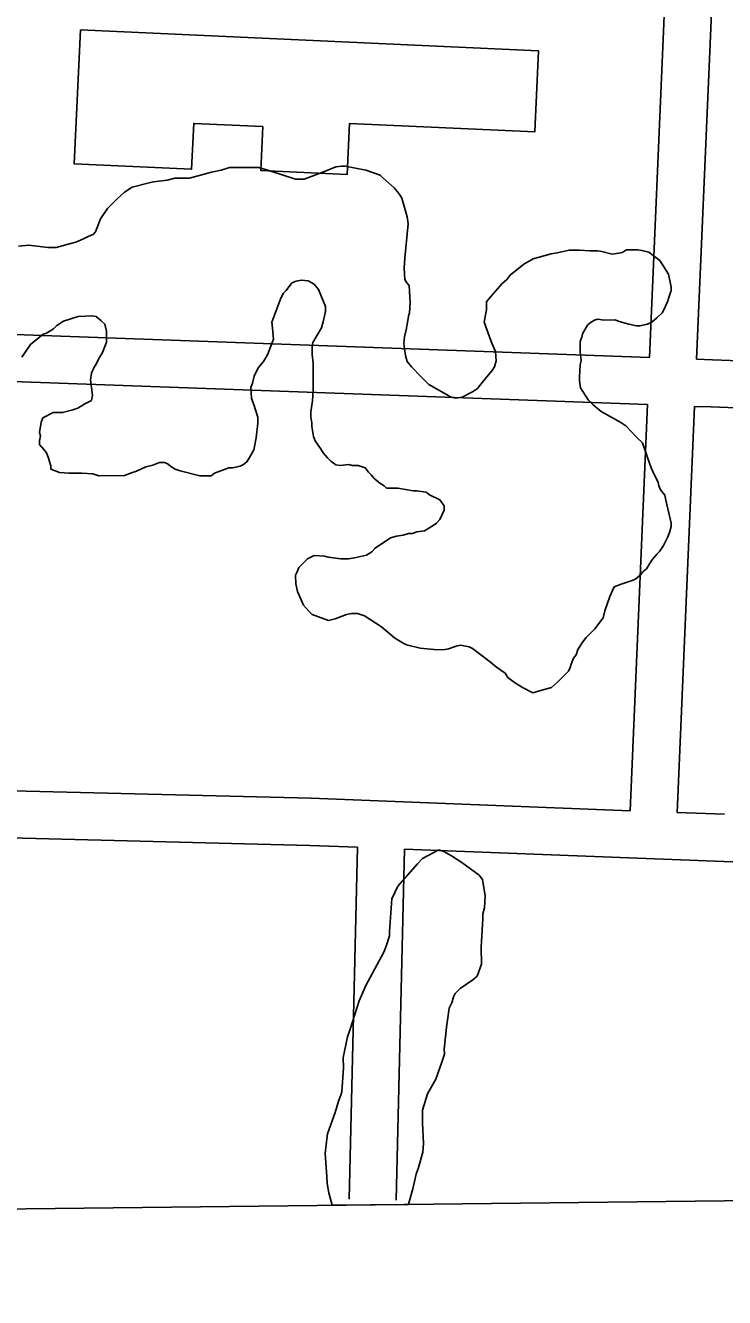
# Model space of a CAD drawing. Extents: x 3677843 to 3715951, y 511991 to 537744.
# Drawn here: x 3703381 to 3703826, y 517593 to 518404 of the extents above; entities that cross this region are included whole.
import ezdxf

# ---------------------------------------------------------------- set-up
doc = ezdxf.new("R2010")
doc.units = 0
for name, color, linetype in [('V-BLDG-OTLN', 7, 'Continuous'), ('V-GRID-FRAM', 7, 'Continuous'), ('V-ROAD-CNTR', 7, 'Continuous'), ('V-SITE-VEGE', 7, 'Continuous')]:
    doc.layers.add(name, color=color, linetype=linetype)

msp = doc.modelspace()

# ---------------------------------------------------------------- linework, layer by layer
at = {"layer": 'V-BLDG-OTLN'}
msp.add_lwpolyline([(3703415.83, 518401.49), (3703707.59, 518388), (3703705.2, 518336.32), (3703587.26, 518341.77), (3703585.76, 518309.23), (3703530.67, 518311.77), (3703531.96, 518339.72), (3703487.99, 518341.76), (3703486.64, 518312.5), (3703411.88, 518315.96)], close=True, dxfattribs=at)
at = {"layer": 'V-GRID-FRAM'}
msp.add_lwpolyline([(3681899.57, 535587.09), (3713561.25, 535950.92), (3713778.1, 517769.29), (3682100.56, 517405.29), (3681899.57, 535587.09)], dxfattribs=at)
at = {"layer": 'V-ROAD-CNTR'}
for points in [[(3703778.36, 518192.42), (3703799.13, 518677.91), (3703812.02, 519125.46)], [(3703808.35, 518191.33), (3703825.57, 518593.9)], [(3702790.11, 518229.23), (3703092.56, 518217.31), (3703778.36, 518192.42)], [(3702789.02, 518199.25), (3703091.43, 518187.33), (3703777.08, 518162.44)], [(3703808.34, 518191.33), (3703818.54, 518190.96), (3703840.94, 518190.09)], [(3703766.01, 517903.59), (3703777.08, 518162.44)], [(3703795.99, 517902.43), (3703807.06, 518161.35)], [(3703807.06, 518161.35), (3703817.42, 518160.98), (3703839.4, 518160.13)], [(3703088.26, 517925.14), (3703190.66, 517920.76), (3703562.85, 517911.47), (3703766.01, 517903.59)], [(3703795.99, 517902.43), (3703826.12, 517901.26)], [(3703345.57, 517886.88), (3703561.89, 517881.48), (3703592.22, 517880.3)], [(3703586.92, 517656.01), (3703592.22, 517880.3)], [(3703616.91, 517655.3), (3703622.2, 517879.14)], [(3703622.2, 517879.14), (3703990.71, 517864.85)]]:
    msp.add_lwpolyline(points, dxfattribs=at)
at = {"layer": 'V-SITE-VEGE'}
for p, q in [((3703630.45, 517869.78), (3703633.7, 517873.07)), ((3703633.7, 517873.07), (3703644.02, 517878.6)), ((3703644.02, 517878.6), (3703647.3, 517877.53)), ((3703647.3, 517877.53), (3703652.23, 517874.83)), ((3703652.23, 517874.83), (3703658.8, 517870.51)), ((3703617.99, 517855.52), (3703630.45, 517869.78)), ((3703658.8, 517870.51), (3703669.77, 517862.4)), ((3703669.77, 517862.4), (3703671.96, 517859.69)), ((3703671.96, 517859.69), (3703673.67, 517849.34)), ((3703614.23, 517847.31), (3703617.99, 517855.52)), ((3703673.67, 517849.34), (3703673.17, 517841.7)), ((3703612.73, 517826.58), (3703614.23, 517847.31)), ((3703673.17, 517841.7), (3703672.11, 517837.87)), ((3703672.13, 517834.6), (3703671.16, 517816.6)), ((3703672.11, 517837.87), (3703672.13, 517834.6)), ((3703612.75, 517823.85), (3703612.73, 517826.58)), ((3703609, 517813.46), (3703610.61, 517817.29)), ((3703610.61, 517817.29), (3703612.75, 517823.85)), ((3703671.16, 517816.6), (3703671.23, 517805.69)), ((3703597.68, 517792.11), (3703609, 517813.46)), ((3703671.23, 517805.69), (3703668.55, 517798.03)), ((3703593.39, 517782.27), (3703597.68, 517792.11)), ((3703665.84, 517795.83), (3703657.7, 517790.33)), ((3703668.55, 517798.03), (3703665.84, 517795.83)), ((3703653.37, 517784.84), (3703652.3, 517781.02)), ((3703654.44, 517787.03), (3703653.37, 517784.84)), ((3703657.7, 517790.33), (3703654.44, 517787.03)), ((3703587.51, 517763.68), (3703593.39, 517782.27)), ((3703650.69, 517777.73), (3703649.65, 517770.09)), ((3703652.3, 517781.02), (3703650.69, 517777.73)), ((3703649.12, 517767.36), (3703647.59, 517751.53)), ((3703649.65, 517770.09), (3703649.12, 517767.36)), ((3703583.26, 517746.2), (3703585.9, 517759.31)), ((3703585.9, 517759.31), (3703587.51, 517763.68)), ((3703647.59, 517751.53), (3703647.61, 517748.26)), ((3703583.3, 517739.66), (3703583.26, 517746.2)), ((3703646, 517743.34), (3703642.26, 517732.41)), ((3703647.61, 517748.26), (3703646, 517743.34)), ((3703582.31, 517724.38), (3703583.3, 517739.66)), ((3703642.26, 517732.41), (3703636.86, 517723.1)), ((3703580.17, 517718.36), (3703581.78, 517722.19)), ((3703581.78, 517722.19), (3703582.31, 517724.38)), ((3703636.86, 517723.1), (3703633.66, 517712.72)), ((3703573.22, 517697.59), (3703578.04, 517711.26)), ((3703578.04, 517711.26), (3703580.17, 517718.36)), ((3703633.66, 517712.72), (3703633.72, 517704.54)), ((3703633.72, 517704.54), (3703634.35, 517691.45)), ((3703571.66, 517685.04), (3703572.69, 517694.32)), ((3703572.69, 517694.32), (3703573.22, 517697.59)), ((3703634.35, 517691.45), (3703633.83, 517685.99)), ((3703572.85, 517670.32), (3703571.66, 517685.04)), ((3703633.83, 517685.99), (3703631.17, 517676.15)), ((3703572.88, 517665.95), (3703572.85, 517670.32)), ((3703629.56, 517671.78), (3703627.45, 517662.49)), ((3703631.17, 517676.15), (3703629.56, 517671.78)), ((3703574.01, 517659.96), (3703572.88, 517665.95)), ((3703627.45, 517662.49), (3703624.78, 517652.66)), ((3703576.17, 517652.06), (3703574.01, 517659.96)), ((3703624.77, 517652.62), (3703576.17, 517652.06)), ((3703624.78, 517652.66), (3703624.77, 517652.62))]:
    msp.add_line(p, q, dxfattribs=at)
for points in [[(3703376.41, 518263.55), (3703382.95, 518264.14), (3703394.96, 518262.58), (3703400.41, 518262.61), (3703408.03, 518264.85), (3703412.94, 518265.97), (3703417.83, 518268.19), (3703421.09, 518269.84), (3703423.81, 518270.95), (3703425.44, 518272.6), (3703428.66, 518280.8), (3703432.98, 518287.38), (3703438.94, 518293.42), (3703443.82, 518297.81), (3703448.7, 518301.11), (3703459.59, 518303.91), (3703462.32, 518304.48), (3703471.04, 518305.62), (3703475.94, 518306.75), (3703485.21, 518306.81), (3703499.37, 518310.72), (3703505.36, 518311.85), (3703510.8, 518313.52), (3703529.35, 518313.65), (3703536.45, 518311.51), (3703552.85, 518306.16), (3703558.3, 518306.2), (3703570.27, 518310.64), (3703578.43, 518313.97), (3703582.25, 518314.54), (3703584.43, 518314.55), (3703597.54, 518311.91), (3703606.83, 518308.7), (3703608.48, 518307.08), (3703615.61, 518300.58), (3703618.91, 518296.78), (3703620.56, 518294.06), (3703623.92, 518282.09), (3703624.49, 518277.73), (3703622.45, 518255.9), (3703621.95, 518249.35), (3703622.54, 518242.26), (3703623.65, 518240.09), (3703625.29, 518238.46)], [(3703625.29, 518238.46), (3703625.91, 518227.55), (3703625.41, 518221.01), (3703624.88, 518218.82), (3703624.35, 518216.09), (3703623.3, 518210.09), (3703622.24, 518205.71), (3703621.72, 518201.35), (3703622.29, 518198.08), (3703622.86, 518193.72), (3703623.97, 518189.91), (3703626.72, 518186.65), (3703632.77, 518180.15), (3703637.71, 518175.27), (3703651.94, 518167.19), (3703654.67, 518166.66), (3703659.03, 518167.23), (3703665.56, 518170.54), (3703668.81, 518172.75), (3703672.6, 518177.68), (3703678.01, 518184.27), (3703679.63, 518186.46), (3703680.7, 518190.28), (3703680.11, 518196.28), (3703677.89, 518201.72), (3703674.01, 518212.05), (3703672.9, 518215.32), (3703674.48, 518222.97), (3703674.45, 518227.88), (3703676.07, 518230.07), (3703684.19, 518239.39), (3703687.45, 518242.14), (3703689.61, 518244.88), (3703698.29, 518252.03), (3703704.27, 518255.34), (3703715.7, 518258.69), (3703719.52, 518259.26), (3703727.14, 518260.95), (3703733.69, 518260.99), (3703740.23, 518260.49), (3703745.14, 518260.52), (3703747.87, 518259.99), (3703754.43, 518258.4), (3703758.79, 518258.97), (3703760.97, 518259.54), (3703763.68, 518261.19), (3703770.77, 518261.23), (3703773.5, 518260.71), (3703777.87, 518259.65), (3703780.62, 518257.48), (3703785, 518254.24), (3703790.51, 518245.55), (3703792.2, 518237.38), (3703792.22, 518235.19), (3703790.61, 518230.82), (3703790.08, 518228.64), (3703787.93, 518223.71), (3703786.31, 518220.98), (3703783.06, 518217.68), (3703779.81, 518214.93), (3703777.08, 518213.83), (3703772.18, 518212.7), (3703770, 518212.69), (3703765.09, 518213.75), (3703759.08, 518215.34), (3703756.34, 518216.41), (3703749.25, 518216.37), (3703745.43, 518216.89), (3703743.25, 518216.33), (3703740.53, 518214.67), (3703738.91, 518213.03), (3703735.67, 518207.55), (3703735.14, 518205.36), (3703734.07, 518202.63), (3703734.11, 518196.09), (3703734.69, 518190.64), (3703734.17, 518187.91), (3703733.67, 518180.27), (3703733.69, 518177.54), (3703734.26, 518173.18), (3703739.22, 518165.58), (3703742.52, 518162.32), (3703747.45, 518157.99), (3703760.04, 518150.99), (3703763.33, 518148.83), (3703770.47, 518141.24), (3703773.77, 518137.99), (3703777.1, 518128.73), (3703779.32, 518122.2), (3703780.98, 518118.4), (3703783.75, 518112.96), (3703784.31, 518110.78), (3703785.42, 518108.07), (3703788.17, 518104.81), (3703788.73, 518101.54), (3703792.1, 518086.84), (3703792.12, 518084.65), (3703791.05, 518080.83), (3703789.98, 518078.09), (3703787.29, 518072.62), (3703784.58, 518068.79)], [(3703573.11, 518128.48), (3703570.36, 518131.74), (3703569.25, 518133.91), (3703565.4, 518139.34), (3703564.29, 518142.06), (3703563.16, 518148.6), (3703563.14, 518150.78), (3703562.57, 518154.6), (3703562.55, 518157.87), (3703563.6, 518164.97), (3703564.1, 518171.52), (3703563.98, 518188.97), (3703563.4, 518194.42), (3703563.37, 518199.87), (3703563.9, 518202.06), (3703569.29, 518211.37), (3703570.36, 518215.19), (3703571.95, 518221.74), (3703571.93, 518225.02), (3703567.49, 518235.9), (3703564.74, 518239.15), (3703560.91, 518241.31), (3703556.55, 518241.82), (3703553.27, 518241.26), (3703550.56, 518240.15), (3703546.77, 518235.22), (3703545.15, 518233.57), (3703543.53, 518230.28), (3703537.63, 518214.97), (3703538.2, 518211.16), (3703538.79, 518204.08), (3703535.04, 518194.23), (3703532.34, 518189.85), (3703529.1, 518186.01), (3703526.4, 518180.54), (3703525.34, 518176.17), (3703524.27, 518173.43), (3703524.86, 518166.35), (3703526.52, 518161.99), (3703527.08, 518159.82), (3703528.76, 518154.37), (3703528.78, 518150.56), (3703527.75, 518141.28), (3703526.7, 518135.82), (3703526.17, 518133.63), (3703523.47, 518128.7), (3703521.85, 518125.96), (3703519.68, 518124.32), (3703517.51, 518123.21), (3703512.61, 518122.09), (3703510.43, 518122.07), (3703501.17, 518118.74), (3703499, 518117.09), (3703491.91, 518117.04), (3703479.35, 518120.23), (3703476.07, 518121.3), (3703473.33, 518122.92), (3703471.68, 518124.54), (3703469.49, 518125.62), (3703466.22, 518125.6), (3703461.87, 518123.93), (3703457.51, 518122.81), (3703451.53, 518120.05), (3703448.27, 518118.93), (3703443.91, 518117.27), (3703427.55, 518117.16), (3703423.73, 518118.23), (3703416.63, 518118.73), (3703408.45, 518118.67), (3703402.45, 518119.18), (3703396.98, 518121.33), (3703396.97, 518123.51), (3703395.29, 518128.95), (3703394.19, 518131.67), (3703392.53, 518133.84), (3703389.79, 518137.1), (3703389.77, 518139.28), (3703390.29, 518142.55), (3703389.73, 518144.73), (3703390.78, 518151.28), (3703391.85, 518154.02), (3703398.38, 518157.33), (3703404.38, 518157.37), (3703410.91, 518159.05), (3703414.18, 518160.17), (3703418.52, 518162.92), (3703422.87, 518165.13), (3703423.4, 518168.41), (3703422.24, 518178.22), (3703422.76, 518182.58), (3703424.37, 518185.87), (3703425.99, 518188.6), (3703427.61, 518191.89), (3703429.76, 518195.72), (3703432.45, 518202.29), (3703432.4, 518209.37), (3703431.28, 518213.73), (3703429.08, 518215.9), (3703425.79, 518218.6), (3703423.06, 518219.13), (3703414.34, 518218.53)], [(3703414.34, 518218.53), (3703405.08, 518215.74), (3703400.74, 518212.98), (3703398.57, 518210.79), (3703394.23, 518208.03), (3703392.05, 518207.47), (3703383.91, 518200.87), (3703378.51, 518192.66)], [(3703784.58, 518068.79), (3703782.96, 518067.14), (3703779.71, 518063.3), (3703776.48, 518057.83), (3703774.3, 518056.17), (3703772.68, 518053.98), (3703769.43, 518051.23), (3703766.71, 518050.12), (3703760.18, 518047.9), (3703755.83, 518046.24), (3703754.75, 518044.05), (3703753.14, 518040.22), (3703749.92, 518030.92), (3703748.86, 518026.55), (3703743.46, 518019.43), (3703738.04, 518013.94), (3703735.88, 518011.2), (3703732.63, 518006.27), (3703731.57, 518002.99), (3703729.94, 518000.79), (3703728.33, 517996.97), (3703727.8, 517994.78), (3703726.73, 517992.59), (3703719.68, 517985.45), (3703715.88, 517982.16), (3703708.26, 517979.92), (3703703.91, 517978.8), (3703697.34, 517982.04), (3703692.41, 517985.28), (3703688.03, 517988.52), (3703686.37, 517991.23), (3703680.89, 517995.02), (3703677.05, 517998.26), (3703665.54, 518006.91), (3703663.35, 518007.99), (3703657.89, 518009.05), (3703655.17, 518008.48), (3703650.27, 518006.81), (3703648.09, 518006.26), (3703643.18, 518006.22), (3703632.27, 518007.24), (3703623.53, 518009.36), (3703621.34, 518010.44), (3703615.86, 518013.68), (3703607.63, 518020.72), (3703596.68, 518027.73), (3703592.3, 518029.34), (3703588.49, 518029.32), (3703585.22, 518028.75), (3703578.15, 518025.98), (3703573.79, 518024.86), (3703563.4, 518028.61), (3703561.21, 518030.77), (3703557.91, 518034.57), (3703554.03, 518043.27), (3703552.91, 518048.17), (3703552.87, 518053.63), (3703553.95, 518055.81), (3703555.02, 518058.55), (3703560.44, 518064.04), (3703564.79, 518066.25), (3703571.34, 518065.75), (3703573.52, 518065.22), (3703581.71, 518064.18), (3703586.62, 518064.21), (3703590.44, 518064.78), (3703598.06, 518066.47), (3703601.32, 518068.67), (3703603.49, 518070.87), (3703613.26, 518077.48), (3703617.07, 518078.59), (3703621.43, 518079.17), (3703624.7, 518080.28), (3703627.42, 518080.3), (3703630.14, 518081.41), (3703635.05, 518081.98), (3703640.48, 518085.29), (3703642.65, 518086.94), (3703644.82, 518089.14), (3703647.51, 518095.16), (3703647.49, 518097.88), (3703644.74, 518101.68), (3703638.17, 518104.91), (3703635.98, 518106.54), (3703629.97, 518107.59), (3703627.79, 518107.57), (3703617.96, 518109.14), (3703610.87, 518109.1), (3703609.23, 518110.72), (3703606.49, 518112.34), (3703602.65, 518115.59), (3703601, 518117.76), (3703599.35, 518119.38), (3703597.15, 518122.1), (3703592.77, 518123.71), (3703588.96, 518123.68), (3703586.77, 518124.21), (3703581.32, 518123.63), (3703578.59, 518124.16), (3703575.3, 518126.32), (3703573.11, 518128.48)]]:
    msp.add_lwpolyline(points, dxfattribs=at)

doc.saveas('drawing.dxf')
